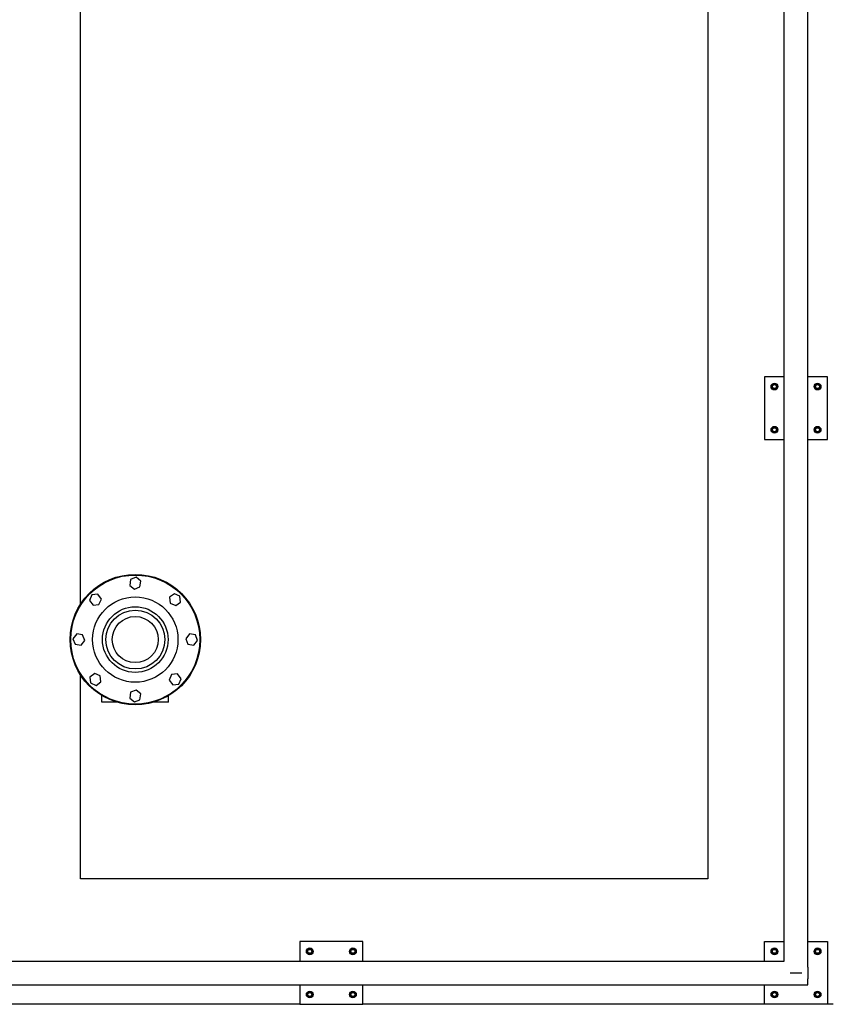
# Model space of a CAD drawing. Header units: inches. Extents: x 24 to 1128, y -58 to 748.
# Tile 648 of 656: x 675 to 727, y 563 to 626. Entities that reach past the tile are written whole.
import ezdxf

# ---------------------------------------------------------------- set-up
doc = ezdxf.new("R2010")
doc.units = ezdxf.units.IN
doc.header["$LTSCALE"] = 32
doc.header["$MEASUREMENT"] = 0
doc.layers.add('Visible (ANSI)', color=7, linetype='Continuous', lineweight=30)

msp = doc.modelspace()

# ---------------------------------------------------------------- linework, layer by layer
at = {"layer": 'Visible (ANSI)'}
for p, q in [((679.28063, 588.9313), (679.28063, 687.43978)), ((719.28063, 687.43978), (719.28063, 571.43978)), ((724.15563, 566.18978), (724.15563, 638.18978)), ((725.65563, 566.18978), (725.65563, 637.43978)), ((724.15563, 603.43978), (722.90563, 603.43978)), ((722.90563, 603.43978), (722.90563, 599.43978)), ((726.90563, 603.43978), (725.65563, 603.43978)), ((726.90563, 599.43978), (726.90563, 603.43978)), ((723.45263, 602.94988), (723.37463, 602.90485)), ((723.37463, 602.90485), (723.37463, 602.81478)), ((723.37463, 602.81478), (723.37463, 602.72471)), ((723.37463, 602.72471), (723.45263, 602.67968)), ((723.53063, 602.99491), (723.45263, 602.94988)), ((723.45263, 602.67968), (723.53063, 602.63465)), ((723.60863, 602.94988), (723.53063, 602.99491)), ((723.53063, 602.63465), (723.60863, 602.67968)), ((723.68663, 602.90485), (723.60863, 602.94988)), ((723.60863, 602.67968), (723.68663, 602.72471)), ((723.68663, 602.81478), (723.68663, 602.90485)), ((723.68663, 602.72471), (723.68663, 602.81478)), ((726.20263, 602.94988), (726.12463, 602.90485)), ((726.12463, 602.90485), (726.12463, 602.81478)), ((726.12463, 602.81478), (726.12463, 602.72471)), ((726.12463, 602.72471), (726.20263, 602.67968)), ((726.28063, 602.99491), (726.20263, 602.94988)), ((726.20263, 602.67968), (726.28063, 602.63465)), ((726.35863, 602.94988), (726.28063, 602.99491)), ((726.28063, 602.63465), (726.35863, 602.67968)), ((726.43663, 602.90485), (726.35863, 602.94988)), ((726.35863, 602.67968), (726.43663, 602.72471)), ((726.43663, 602.81478), (726.43663, 602.90485)), ((726.43663, 602.72471), (726.43663, 602.81478)), ((723.45263, 600.19988), (723.37463, 600.15485)), ((723.37463, 600.15485), (723.37463, 600.06478)), ((723.37463, 600.06478), (723.37463, 599.97471)), ((723.53063, 600.24491), (723.45263, 600.19988)), ((723.60863, 600.19988), (723.53063, 600.24491)), ((723.68663, 600.15485), (723.60863, 600.19988)), ((723.68663, 600.06478), (723.68663, 600.15485)), ((723.68663, 599.97471), (723.68663, 600.06478)), ((726.20263, 600.19988), (726.12463, 600.15485)), ((726.12463, 600.15485), (726.12463, 600.06478)), ((726.12463, 600.06478), (726.12463, 599.97471)), ((726.28063, 600.24491), (726.20263, 600.19988)), ((726.35863, 600.19988), (726.28063, 600.24491)), ((726.43663, 600.15485), (726.35863, 600.19988)), ((726.43663, 600.06478), (726.43663, 600.15485)), ((726.43663, 599.97471), (726.43663, 600.06478)), ((722.90563, 599.43978), (724.15563, 599.43978)), ((723.37463, 599.97471), (723.45263, 599.92968)), ((723.45263, 599.92968), (723.53063, 599.88465)), ((723.53063, 599.88465), (723.60863, 599.92968)), ((723.60863, 599.92968), (723.68663, 599.97471)), ((725.65563, 599.43978), (726.90563, 599.43978)), ((726.12463, 599.97471), (726.20263, 599.92968)), ((726.20263, 599.92968), (726.28063, 599.88465)), ((726.28063, 599.88465), (726.35863, 599.92968)), ((726.35863, 599.92968), (726.43663, 599.97471)), ((682.83819, 590.66115), (682.48239, 590.52218)), ((683.13643, 590.42249), (682.83819, 590.66115)), ((682.48239, 590.52218), (682.42483, 590.14457)), ((682.42483, 590.14457), (682.72308, 589.90591)), ((682.72308, 589.90591), (683.07888, 590.04488)), ((683.07888, 590.04488), (683.13643, 590.42249)), ((680.01315, 589.53866), (679.85982, 589.1888)), ((680.39279, 589.5808), (680.01315, 589.53866)), ((680.61911, 589.27309), (680.39279, 589.5808)), ((685.27966, 589.61059), (684.97195, 589.38427)), ((684.97195, 589.38427), (685.01409, 589.00463)), ((685.62951, 589.45726), (685.27966, 589.61059)), ((685.67165, 589.07762), (685.62951, 589.45726)), ((679.85982, 589.1888), (680.08614, 588.88109)), ((680.08614, 588.88109), (680.46579, 588.92323)), ((680.46579, 588.92323), (680.61911, 589.27309)), ((685.01409, 589.00463), (685.36394, 588.8513)), ((685.36394, 588.8513), (685.67165, 589.07762)), ((679.04792, 587.04558), (678.80927, 586.74733)), ((679.42553, 586.98803), (679.04792, 587.04558)), ((679.5645, 586.63223), (679.42553, 586.98803)), ((686.23542, 587.04558), (685.99677, 586.74733)), ((686.61303, 586.98803), (686.23542, 587.04558)), ((686.752, 586.63223), (686.61303, 586.98803)), ((678.80927, 586.74733), (678.94823, 586.39153)), ((678.94823, 586.39153), (679.32585, 586.33398)), ((679.32585, 586.33398), (679.5645, 586.63223)), ((685.99677, 586.74733), (686.13573, 586.39153)), ((686.13573, 586.39153), (686.51335, 586.33398)), ((686.51335, 586.33398), (686.752, 586.63223)), ((679.28063, 571.43978), (679.28063, 584.44826)), ((680.19733, 584.52826), (679.88962, 584.30194)), ((680.54718, 584.37493), (680.19733, 584.52826)), ((680.58932, 583.99529), (680.54718, 584.37493)), ((685.09548, 584.45633), (684.94215, 584.10647)), ((685.47512, 584.49847), (685.09548, 584.45633)), ((685.70144, 584.19076), (685.47512, 584.49847)), ((679.88962, 584.30194), (679.93176, 583.9223)), ((679.93176, 583.9223), (680.28161, 583.76897)), ((680.28161, 583.76897), (680.58932, 583.99529)), ((684.94215, 584.10647), (685.16847, 583.79876)), ((685.16847, 583.79876), (685.54812, 583.8409)), ((685.54812, 583.8409), (685.70144, 584.19076)), ((680.65563, 582.68978), (680.65563, 583.11784)), ((682.48239, 583.33468), (682.42483, 582.95707)), ((682.83819, 583.47365), (682.48239, 583.33468)), ((683.13643, 583.23499), (682.83819, 583.47365)), ((683.07888, 582.85738), (683.13643, 583.23499)), ((684.90563, 582.68978), (684.90563, 583.11784)), ((681.65173, 582.68978), (680.65563, 582.68978)), ((682.42483, 582.95707), (682.72308, 582.71841)), ((682.72308, 582.71841), (683.07888, 582.85738)), ((684.90563, 582.68978), (683.90953, 582.68978)), ((719.28063, 571.43978), (679.28063, 571.43978)), ((693.28063, 567.43978), (693.28063, 566.18978)), ((697.28063, 567.43978), (693.28063, 567.43978)), ((697.28063, 566.18978), (697.28063, 567.43978)), ((722.90563, 567.43978), (724.15563, 567.43978)), ((722.90563, 566.18978), (722.90563, 567.43978)), ((725.65563, 567.43978), (726.90563, 567.43978)), ((726.90563, 567.43978), (726.90563, 563.43978)), ((693.82763, 566.94988), (693.74963, 566.90485)), ((693.74963, 566.90485), (693.74963, 566.81478)), ((693.74963, 566.81478), (693.74963, 566.72471)), ((693.90563, 566.99491), (693.82763, 566.94988)), ((693.98363, 566.94988), (693.90563, 566.99491)), ((694.06163, 566.90485), (693.98363, 566.94988)), ((694.06163, 566.81478), (694.06163, 566.90485)), ((694.06163, 566.72471), (694.06163, 566.81478)), ((696.57763, 566.94988), (696.49963, 566.90485)), ((696.49963, 566.90485), (696.49963, 566.81478)), ((696.49963, 566.81478), (696.49963, 566.72471)), ((696.65563, 566.99491), (696.57763, 566.94988)), ((696.73363, 566.94988), (696.65563, 566.99491)), ((696.81163, 566.90485), (696.73363, 566.94988)), ((696.81163, 566.81478), (696.81163, 566.90485)), ((696.81163, 566.72471), (696.81163, 566.81478)), ((723.45263, 566.94988), (723.37463, 566.90485)), ((723.37463, 566.90485), (723.37463, 566.81478)), ((723.37463, 566.81478), (723.37463, 566.72471)), ((723.53063, 566.99491), (723.45263, 566.94988)), ((723.60863, 566.94988), (723.53063, 566.99491)), ((723.68663, 566.90485), (723.60863, 566.94988)), ((723.68663, 566.81478), (723.68663, 566.90485)), ((723.68663, 566.72471), (723.68663, 566.81478)), ((726.20263, 566.94988), (726.12463, 566.90485)), ((726.12463, 566.90485), (726.12463, 566.81478)), ((726.12463, 566.81478), (726.12463, 566.72471)), ((726.28063, 566.99491), (726.20263, 566.94988)), ((726.35863, 566.94988), (726.28063, 566.99491)), ((726.43663, 566.90485), (726.35863, 566.94988)), ((726.43663, 566.81478), (726.43663, 566.90485)), ((726.43663, 566.72471), (726.43663, 566.81478)), ((620.45163, 566.18978), (724.15563, 566.18978)), ((693.74963, 566.72471), (693.82763, 566.67968)), ((693.82763, 566.67968), (693.90563, 566.63465)), ((693.90563, 566.63465), (693.98363, 566.67968)), ((693.98363, 566.67968), (694.06163, 566.72471)), ((696.49963, 566.72471), (696.57763, 566.67968)), ((696.57763, 566.67968), (696.65563, 566.63465)), ((696.65563, 566.63465), (696.73363, 566.67968)), ((696.73363, 566.67968), (696.81163, 566.72471)), ((723.37463, 566.72471), (723.45263, 566.67968)), ((723.45263, 566.67968), (723.53063, 566.63465)), ((723.53063, 566.63465), (723.60863, 566.67968)), ((723.60863, 566.67968), (723.68663, 566.72471)), ((725.65563, 565.81478), (725.65563, 566.18978)), ((726.12463, 566.72471), (726.20263, 566.67968)), ((726.20263, 566.67968), (726.28063, 566.63465)), ((726.28063, 566.63465), (726.35863, 566.67968)), ((726.35863, 566.67968), (726.43663, 566.72471)), ((725.65563, 565.81478), (725.65563, 565.06478)), ((724.53063, 565.43978), (725.28063, 565.43978)), ((725.65563, 564.68978), (725.65563, 565.06478)), ((620.45163, 564.68978), (725.65563, 564.68978)), ((693.28063, 564.68978), (693.28063, 563.43978)), ((697.28063, 563.43978), (697.28063, 564.68978)), ((722.90563, 563.43978), (722.90563, 564.68978)), ((693.82763, 564.19988), (693.74963, 564.15485)), ((693.74963, 564.15485), (693.74963, 564.06478)), ((693.74963, 564.06478), (693.74963, 563.97471)), ((693.74963, 563.97471), (693.82763, 563.92968)), ((693.90563, 564.24491), (693.82763, 564.19988)), ((693.82763, 563.92968), (693.90563, 563.88465)), ((693.98363, 564.19988), (693.90563, 564.24491)), ((693.90563, 563.88465), (693.98363, 563.92968)), ((694.06163, 564.15485), (693.98363, 564.19988)), ((693.98363, 563.92968), (694.06163, 563.97471)), ((694.06163, 564.06478), (694.06163, 564.15485)), ((694.06163, 563.97471), (694.06163, 564.06478)), ((696.57763, 564.19988), (696.49963, 564.15485)), ((696.49963, 564.15485), (696.49963, 564.06478)), ((696.49963, 564.06478), (696.49963, 563.97471)), ((696.49963, 563.97471), (696.57763, 563.92968)), ((696.65563, 564.24491), (696.57763, 564.19988)), ((696.57763, 563.92968), (696.65563, 563.88465)), ((696.73363, 564.19988), (696.65563, 564.24491)), ((696.65563, 563.88465), (696.73363, 563.92968)), ((696.81163, 564.15485), (696.73363, 564.19988)), ((696.73363, 563.92968), (696.81163, 563.97471)), ((696.81163, 564.06478), (696.81163, 564.15485)), ((696.81163, 563.97471), (696.81163, 564.06478)), ((723.45263, 564.19988), (723.37463, 564.15485)), ((723.37463, 564.15485), (723.37463, 564.06478)), ((723.37463, 564.06478), (723.37463, 563.97471)), ((723.37463, 563.97471), (723.45263, 563.92968)), ((723.53063, 564.24491), (723.45263, 564.19988)), ((723.45263, 563.92968), (723.53063, 563.88465)), ((723.60863, 564.19988), (723.53063, 564.24491)), ((723.53063, 563.88465), (723.60863, 563.92968)), ((723.68663, 564.15485), (723.60863, 564.19988)), ((723.60863, 563.92968), (723.68663, 563.97471)), ((723.68663, 564.06478), (723.68663, 564.15485)), ((723.68663, 563.97471), (723.68663, 564.06478)), ((726.20263, 564.19988), (726.12463, 564.15485)), ((726.12463, 564.15485), (726.12463, 564.06478)), ((726.12463, 564.06478), (726.12463, 563.97471)), ((726.12463, 563.97471), (726.20263, 563.92968)), ((726.28063, 564.24491), (726.20263, 564.19988)), ((726.20263, 563.92968), (726.28063, 563.88465)), ((726.35863, 564.19988), (726.28063, 564.24491)), ((726.28063, 563.88465), (726.35863, 563.92968)), ((726.43663, 564.15485), (726.35863, 564.19988)), ((726.35863, 563.92968), (726.43663, 563.97471)), ((726.43663, 564.06478), (726.43663, 564.15485)), ((726.43663, 563.97471), (726.43663, 564.06478)), ((693.28063, 563.43978), (660.24113, 563.43978)), ((693.28063, 563.43978), (697.28063, 563.43978)), ((722.90563, 563.43978), (697.28063, 563.43978)), ((726.90563, 563.43978), (722.90563, 563.43978)), ((727.28063, 563.43978), (726.90563, 563.43978))]:
    msp.add_line(p, q, dxfattribs=at)
for centre, radius in [((723.53063, 602.81478), 0.216), ((723.53063, 602.81478), 0.1248), ((726.28063, 602.81478), 0.216), ((726.28063, 602.81478), 0.1248), ((723.53063, 600.06478), 0.216), ((723.53063, 600.06478), 0.1248), ((726.28063, 600.06478), 0.216), ((726.28063, 600.06478), 0.1248), ((682.78063, 586.68978), 4.15625), ((682.78063, 586.68978), 4.11458), ((682.78063, 586.68978), 2.71875), ((682.78063, 586.68978), 2.09375), ((682.78063, 586.68978), 1.875), ((682.78063, 586.68978), 1.46875), ((693.90563, 566.81478), 0.216), ((693.90563, 566.81478), 0.1248), ((696.65563, 566.81478), 0.216), ((696.65563, 566.81478), 0.1248), ((723.53063, 566.81478), 0.216), ((723.53063, 566.81478), 0.1248), ((726.28063, 566.81478), 0.216), ((726.28063, 566.81478), 0.1248), ((693.90563, 564.06478), 0.216), ((696.65563, 564.06478), 0.216), ((723.53063, 564.06478), 0.216), ((726.28063, 564.06478), 0.216), ((693.90563, 564.06478), 0.1248), ((696.65563, 564.06478), 0.1248), ((723.53063, 564.06478), 0.1248), ((726.28063, 564.06478), 0.1248)]:
    msp.add_circle(centre, radius, dxfattribs=at)
for centre, start, end in [((723.53063, 602.81478), 120, 180), ((723.53063, 602.81478), 180, 240), ((723.53063, 602.81478), 60, 120), ((723.53063, 602.81478), 240, 300), ((723.53063, 602.81478), 0, 60), ((723.53063, 602.81478), 300, 0), ((726.28063, 602.81478), 120, 180), ((726.28063, 602.81478), 180, 240), ((726.28063, 602.81478), 60, 120), ((726.28063, 602.81478), 240, 300), ((726.28063, 602.81478), 0, 60), ((726.28063, 602.81478), 300, 0), ((723.53063, 600.06478), 120, 180), ((723.53063, 600.06478), 180, 240), ((723.53063, 600.06478), 60, 120), ((723.53063, 600.06478), 0, 60), ((723.53063, 600.06478), 300, 0), ((726.28063, 600.06478), 120, 180), ((726.28063, 600.06478), 180, 240), ((726.28063, 600.06478), 60, 120), ((726.28063, 600.06478), 0, 60), ((726.28063, 600.06478), 300, 0), ((723.53063, 600.06478), 240, 300), ((726.28063, 600.06478), 240, 300), ((693.90563, 566.81478), 120, 180), ((693.90563, 566.81478), 180, 240), ((693.90563, 566.81478), 60, 120), ((693.90563, 566.81478), 0, 60), ((693.90563, 566.81478), 300, 0), ((696.65563, 566.81478), 120, 180), ((696.65563, 566.81478), 180, 240), ((696.65563, 566.81478), 60, 120), ((696.65563, 566.81478), 0, 60), ((696.65563, 566.81478), 300, 0), ((723.53063, 566.81478), 120, 180), ((723.53063, 566.81478), 180, 240), ((723.53063, 566.81478), 60, 120), ((723.53063, 566.81478), 0, 60), ((723.53063, 566.81478), 300, 0), ((726.28063, 566.81478), 120, 180), ((726.28063, 566.81478), 180, 240), ((726.28063, 566.81478), 60, 120), ((726.28063, 566.81478), 0, 60), ((726.28063, 566.81478), 300, 0), ((693.90563, 566.81478), 240, 300), ((696.65563, 566.81478), 240, 300), ((723.53063, 566.81478), 240, 300), ((726.28063, 566.81478), 240, 300), ((693.90563, 564.06478), 120, 180), ((693.90563, 564.06478), 180, 240), ((693.90563, 564.06478), 60, 120), ((693.90563, 564.06478), 240, 300), ((693.90563, 564.06478), 0, 60), ((693.90563, 564.06478), 300, 0), ((696.65563, 564.06478), 120, 180), ((696.65563, 564.06478), 180, 240), ((696.65563, 564.06478), 60, 120), ((696.65563, 564.06478), 240, 300), ((696.65563, 564.06478), 0, 60), ((696.65563, 564.06478), 300, 0), ((723.53063, 564.06478), 120, 180), ((723.53063, 564.06478), 180, 240), ((723.53063, 564.06478), 60, 120), ((723.53063, 564.06478), 240, 300), ((723.53063, 564.06478), 0, 60), ((723.53063, 564.06478), 300, 0), ((726.28063, 564.06478), 120, 180), ((726.28063, 564.06478), 180, 240), ((726.28063, 564.06478), 60, 120), ((726.28063, 564.06478), 240, 300), ((726.28063, 564.06478), 0, 60), ((726.28063, 564.06478), 300, 0)]:
    msp.add_arc(centre, 0.156, start, end, dxfattribs=at)

doc.saveas('drawing.dxf')
